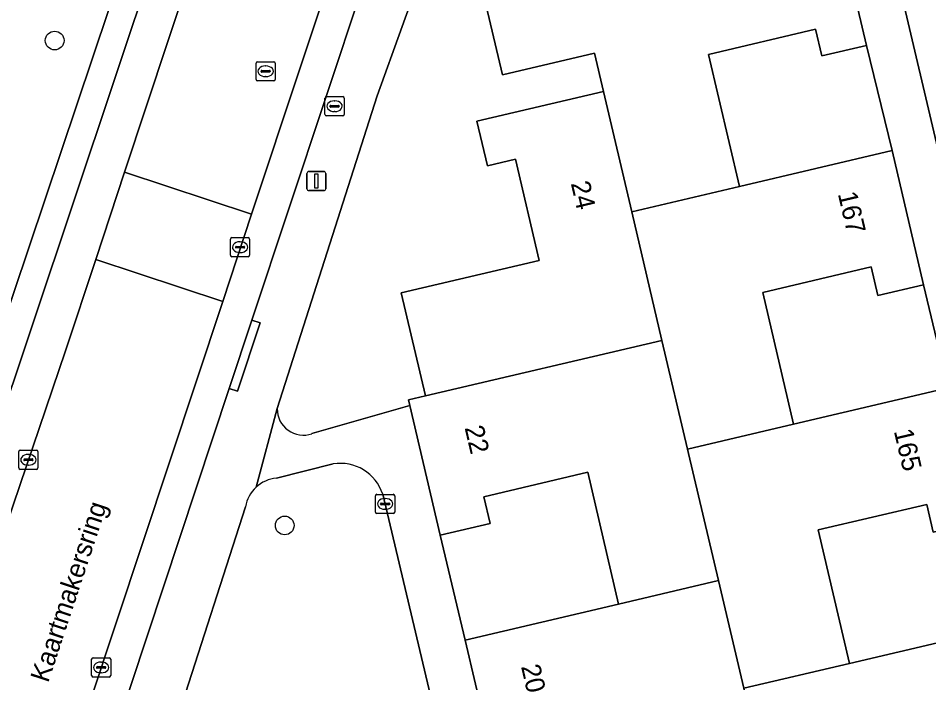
# Model space of a CAD drawing. Extents: x 162989 to 165008, y 383432 to 384338.
# Drawn here: x 164022.13 to 164069.74, y 384035.77 to 384070.49 of the extents above; entities that cross this region are included whole.
import ezdxf

# ---------------------------------------------------------------- set-up
doc = ezdxf.new("R2010")
doc.units = 0
for name, color, linetype in [('IMGEO_Boom', 7, 'Continuous'), ('IMGEO_Brandkraan', 7, 'Continuous'), ('IMGEO_Erf', 7, 'Continuous'), ('IMGEO_Groenvoorziening', 7, 'Continuous'), ('IMGEO_Kolk', 7, 'Continuous'), ('IMGEO_Lichtmast', 7, 'Continuous'), ('IMGEO_Muur', 7, 'Continuous'), ('IMGEO_Openbare_ruimte_label', 7, 'Continuous'), ('IMGEO_Pand', 7, 'Continuous'), ('IMGEO_Pand_nummerreeks', 7, 'Continuous'), ('IMGEO_Parkeervlak_open', 7, 'Continuous'), ('IMGEO_Rijbaan_lokaal_open', 7, 'Continuous'), ('IMGEO_Rioolput', 7, 'Continuous'), ('IMGEO_Voetpad_open', 7, 'Continuous')]:
    doc.layers.add(name, color=color, linetype=linetype)

msp = doc.modelspace()

# ---------------------------------------------------------------- linework, layer by layer
at = {"layer": 'IMGEO_Boom'}
for centre in [(164024.035, 384069.33), (164036.063, 384043.988)]:
    msp.add_circle(centre, 0.489, dxfattribs=at)
at = {"layer": 'IMGEO_Brandkraan'}
for p, q in [((164038.169, 384065.47), (164038.169, 384066.322)), ((164038.244, 384066.396), (164039.096, 384066.396)), ((164039.17, 384066.322), (164039.17, 384065.47)), ((164038.428, 384065.89), (164038.428, 384065.902)), ((164038.866, 384065.853), (164038.468, 384065.853)), ((164038.471, 384065.939), (164038.869, 384065.939)), ((164038.657, 384066.176), (164038.682, 384066.176)), ((164038.912, 384065.902), (164038.912, 384065.89)), ((164039.096, 384065.396), (164038.244, 384065.396)), ((164038.68, 384065.616), (164038.655, 384065.616))]:
    msp.add_line(p, q, dxfattribs=at)
for points in [[(164038.169, 384065.47), (164038.169, 384066.322)], [(164038.244, 384066.396), (164039.096, 384066.396)], [(164039.17, 384066.322), (164039.17, 384065.47)], [(164039.096, 384065.396), (164038.244, 384065.396)]]:
    msp.add_lwpolyline(points, dxfattribs=at)
for centre, radius, start, end in [((164038.246, 384066.32), 0.0765, 91.552, 178.448), ((164038.246, 384066.32), 0.0765, 91.552, 178.448), ((164039.094, 384066.32), 0.0765, 1.552, 88.448), ((164039.094, 384066.32), 0.0765, 1.552, 88.448), ((164038.468, 384065.899), 0.0403, 85.8775, 175.7526), ((164038.465, 384065.889), 0.0366, 178.938, 274.7102), ((164038.869, 384065.896), 0.043, 264.8664, 352.4533), ((164038.873, 384065.901), 0.0386, 1.7309, 96.639), ((164038.246, 384065.472), 0.0765, 181.552, 268.448), ((164038.246, 384065.472), 0.0765, 181.552, 268.448), ((164039.094, 384065.472), 0.0765, 271.552, 358.448), ((164039.094, 384065.472), 0.0765, 271.552, 358.448)]:
    msp.add_arc(centre, radius, start, end, dxfattribs=at)
for centre, major_axis, ratio, start_param, end_param in [((164038.656, 384065.896), (-0.387, 0.002), 0.722429, 4.712389, 7.853982), ((164038.681, 384065.896), (-0.39, 0.002), 0.717154, 1.570796, 4.712389)]:
    msp.add_ellipse(centre, major_axis=major_axis, ratio=ratio, start_param=start_param, end_param=end_param, dxfattribs=at)
at = {"layer": 'IMGEO_Erf'}
for points in [[(164052.729, 384066.661), (164052.259, 384068.661), (164047.441, 384067.529), (164046.276, 384072.491), (164050.015, 384073.369), (164049.507, 384075.534), (164054.006, 384076.59), (164053.691, 384077.931), (164058.652, 384079.096), (164058.967, 384077.755), (164064.148, 384078.972), (164063.922, 384079.957)], [(164044.817, 384077.326), (164040.898, 384066.447), (164035.673, 384050.097)], [(164037.489, 384048.784), (164042.601, 384050.26), (164042.534, 384050.547), (164043.419, 384050.755), (164042.154, 384056.144), (164049.373, 384057.839), (164048.13, 384063.131), (164046.659, 384062.786), (164046.114, 384065.108), (164052.729, 384066.661)]]:
    msp.add_lwpolyline(points, dxfattribs=at)
for points in [[(164066.473, 384069.071), (164064.146, 384068.525), (164063.819, 384069.917), (164058.216, 384068.602), (164059.835, 384061.707), (164067.816, 384063.58)], [(164069.463, 384056.565), (164067.068, 384056.003), (164066.718, 384057.495), (164061.053, 384056.165), (164062.667, 384049.287), (164070.743, 384051.183)], [(164045.501, 384037.996), (164053.523, 384039.879), (164051.907, 384046.766), (164046.473, 384045.49), (164046.801, 384044.093), (164044.193, 384043.481)], [(164072.383, 384044.2), (164069.974, 384043.634), (164069.632, 384045.09), (164063.953, 384043.757), (164065.592, 384036.777), (164073.683, 384038.676)]]:
    msp.add_lwpolyline(points, close=True, dxfattribs=at)
msp.add_arc((164037.033, 384050.065), 1.36, 178.6657, 289.5992, dxfattribs=at)
at = {"layer": 'IMGEO_Groenvoorziening'}
for points in [[(164019.378, 384048.694), (164028.523, 384075.903)], [(164038.589, 384047.202), (164035.627, 384046.465)], [(164034.01, 384044.963), (164030.549, 384034.199), (164042.234, 384030.403), (164044.615, 384031.204), (164041.19, 384045.62)]]:
    msp.add_lwpolyline(points, dxfattribs=at)
for centre, radius, start, end in [((164038.971, 384044.901), 2.332, 17.9507, 99.431), ((164035.819, 384044.64), 1.835, 95.9935, 132.9514), ((164035.818, 384044.637), 1.837, 132.869, 169.7685)]:
    msp.add_arc(centre, radius, start, end, dxfattribs=at)
at = {"layer": 'IMGEO_Kolk'}
for p, q in [((164033.229, 384058.104), (164033.229, 384058.956)), ((164033.304, 384059.03), (164034.156, 384059.03)), ((164033.717, 384058.81), (164033.742, 384058.81)), ((164034.23, 384058.956), (164034.23, 384058.104)), ((164033.488, 384058.524), (164033.488, 384058.536)), ((164033.926, 384058.487), (164033.528, 384058.487)), ((164033.531, 384058.573), (164033.929, 384058.573)), ((164033.74, 384058.25), (164033.715, 384058.25)), ((164033.972, 384058.536), (164033.972, 384058.524)), ((164034.156, 384058.03), (164033.304, 384058.03)), ((164022.16, 384046.993), (164022.16, 384047.845)), ((164022.235, 384047.919), (164023.087, 384047.919)), ((164023.161, 384047.845), (164023.161, 384046.993)), ((164022.419, 384047.413), (164022.419, 384047.425)), ((164022.857, 384047.376), (164022.459, 384047.376)), ((164022.462, 384047.462), (164022.86, 384047.462)), ((164022.648, 384047.699), (164022.673, 384047.699)), ((164022.903, 384047.425), (164022.903, 384047.413)), ((164023.087, 384046.919), (164022.235, 384046.919)), ((164022.671, 384047.139), (164022.646, 384047.139)), ((164040.811, 384044.687), (164040.811, 384045.539)), ((164040.886, 384045.613), (164041.738, 384045.613)), ((164041.299, 384045.393), (164041.324, 384045.393)), ((164041.812, 384045.539), (164041.812, 384044.687)), ((164041.07, 384045.107), (164041.07, 384045.119)), ((164041.508, 384045.07), (164041.11, 384045.07)), ((164041.113, 384045.156), (164041.511, 384045.156)), ((164041.554, 384045.119), (164041.554, 384045.107)), ((164041.738, 384044.613), (164040.886, 384044.613)), ((164041.322, 384044.833), (164041.297, 384044.833)), ((164025.965, 384036.139), (164025.965, 384036.991)), ((164026.04, 384037.065), (164026.892, 384037.065)), ((164026.453, 384036.845), (164026.478, 384036.845)), ((164026.966, 384036.991), (164026.966, 384036.139)), ((164026.224, 384036.559), (164026.224, 384036.571)), ((164026.662, 384036.522), (164026.264, 384036.522)), ((164026.267, 384036.608), (164026.665, 384036.608)), ((164026.476, 384036.285), (164026.451, 384036.285)), ((164026.708, 384036.571), (164026.708, 384036.559)), ((164026.892, 384036.065), (164026.04, 384036.065))]:
    msp.add_line(p, q, dxfattribs=at)
for points in [[(164033.229, 384058.104), (164033.229, 384058.956)], [(164033.304, 384059.03), (164034.156, 384059.03)], [(164034.23, 384058.956), (164034.23, 384058.104)], [(164034.156, 384058.03), (164033.304, 384058.03)], [(164022.16, 384046.993), (164022.16, 384047.845)], [(164022.235, 384047.919), (164023.087, 384047.919)], [(164023.161, 384047.845), (164023.161, 384046.993)], [(164023.087, 384046.919), (164022.235, 384046.919)], [(164040.811, 384044.687), (164040.811, 384045.539)], [(164040.886, 384045.613), (164041.738, 384045.613)], [(164041.812, 384045.539), (164041.812, 384044.687)], [(164041.738, 384044.613), (164040.886, 384044.613)], [(164025.965, 384036.139), (164025.965, 384036.991)], [(164026.04, 384037.065), (164026.892, 384037.065)], [(164026.966, 384036.991), (164026.966, 384036.139)], [(164026.892, 384036.065), (164026.04, 384036.065)]]:
    msp.add_lwpolyline(points, dxfattribs=at)
for centre, radius, start, end in [((164033.306, 384058.954), 0.0765, 91.552, 178.448), ((164033.306, 384058.954), 0.0765, 91.552, 178.448), ((164034.154, 384058.954), 0.0765, 1.552, 88.448), ((164034.154, 384058.954), 0.0765, 1.552, 88.448), ((164033.528, 384058.533), 0.0403, 85.8775, 175.7526), ((164033.525, 384058.523), 0.0366, 178.938, 274.7102), ((164033.929, 384058.53), 0.043, 264.8664, 352.4533), ((164033.933, 384058.535), 0.0386, 1.7309, 96.639), ((164033.306, 384058.106), 0.0765, 181.552, 268.448), ((164033.306, 384058.106), 0.0765, 181.552, 268.448), ((164034.154, 384058.106), 0.0765, 271.552, 358.448), ((164034.154, 384058.106), 0.0765, 271.552, 358.448), ((164022.237, 384047.843), 0.0765, 91.552, 178.448), ((164022.237, 384047.843), 0.0765, 91.552, 178.448), ((164023.085, 384047.843), 0.0765, 1.552, 88.448), ((164023.085, 384047.843), 0.0765, 1.552, 88.448), ((164022.459, 384047.422), 0.0403, 85.8775, 175.7526), ((164022.456, 384047.412), 0.0366, 178.938, 274.7102), ((164022.86, 384047.419), 0.043, 264.8664, 352.4533), ((164022.864, 384047.424), 0.0386, 1.7309, 96.639), ((164022.237, 384046.995), 0.0765, 181.552, 268.448), ((164022.237, 384046.995), 0.0765, 181.552, 268.448), ((164023.085, 384046.995), 0.0765, 271.552, 358.448), ((164023.085, 384046.995), 0.0765, 271.552, 358.448), ((164040.888, 384045.537), 0.0765, 91.552, 178.448), ((164040.888, 384045.537), 0.0765, 91.552, 178.448), ((164041.736, 384045.537), 0.0765, 1.552, 88.448), ((164041.736, 384045.537), 0.0765, 1.552, 88.448), ((164041.11, 384045.116), 0.0403, 85.8775, 175.7526), ((164041.107, 384045.106), 0.0366, 178.938, 274.7102), ((164041.511, 384045.113), 0.043, 264.8664, 352.4533), ((164041.515, 384045.118), 0.0386, 1.7309, 96.639), ((164040.888, 384044.689), 0.0765, 181.552, 268.448), ((164040.888, 384044.689), 0.0765, 181.552, 268.448), ((164041.736, 384044.689), 0.0765, 271.552, 358.448), ((164041.736, 384044.689), 0.0765, 271.552, 358.448), ((164026.042, 384036.989), 0.0765, 91.552, 178.448), ((164026.042, 384036.989), 0.0765, 91.552, 178.448), ((164026.89, 384036.989), 0.0765, 1.552, 88.448), ((164026.89, 384036.989), 0.0765, 1.552, 88.448), ((164026.264, 384036.568), 0.0403, 85.8775, 175.7526), ((164026.261, 384036.558), 0.0366, 178.938, 274.7102), ((164026.665, 384036.565), 0.043, 264.8664, 352.4533), ((164026.669, 384036.57), 0.0386, 1.7309, 96.639), ((164026.042, 384036.141), 0.0765, 181.552, 268.448), ((164026.042, 384036.141), 0.0765, 181.552, 268.448), ((164026.89, 384036.141), 0.0765, 271.552, 358.448), ((164026.89, 384036.141), 0.0765, 271.552, 358.448)]:
    msp.add_arc(centre, radius, start, end, dxfattribs=at)
for centre, major_axis, ratio, start_param, end_param in [((164033.716, 384058.53), (-0.387, 0.002), 0.722429, 4.712389, 7.853982), ((164033.741, 384058.53), (-0.39, 0.002), 0.717154, 1.570796, 4.712389), ((164022.647, 384047.419), (-0.387, 0.002), 0.722429, 4.712389, 7.853982), ((164022.672, 384047.419), (-0.39, 0.002), 0.717154, 1.570796, 4.712389), ((164041.298, 384045.113), (-0.387, 0.002), 0.722429, 4.712389, 7.853982), ((164041.323, 384045.113), (-0.39, 0.002), 0.717154, 1.570796, 4.712389), ((164026.452, 384036.565), (-0.387, 0.002), 0.722429, 4.712389, 7.853982), ((164026.477, 384036.565), (-0.39, 0.002), 0.717154, 1.570796, 4.712389)]:
    msp.add_ellipse(centre, major_axis=major_axis, ratio=ratio, start_param=start_param, end_param=end_param, dxfattribs=at)
at = {"layer": 'IMGEO_Lichtmast'}
for p, q in [((164037.321, 384062.484), (164038.111, 384062.484)), ((164038.111, 384062.484), (164037.321, 384062.484)), ((164037.221, 384061.584), (164037.221, 384062.384)), ((164037.221, 384062.384), (164037.221, 384061.584)), ((164038.211, 384062.384), (164038.211, 384061.584)), ((164038.211, 384061.584), (164038.211, 384062.384)), ((164038.111, 384061.484), (164037.321, 384061.484)), ((164037.321, 384061.484), (164038.111, 384061.484))]:
    msp.add_line(p, q, dxfattribs=at)
msp.add_lwpolyline([(164037.641, 384062.359), (164037.791, 384062.359), (164037.791, 384061.609), (164037.641, 384061.609), (164037.641, 384062.359)], dxfattribs=at)
for centre, start, end in [((164037.321, 384062.384), 90, 180), ((164037.321, 384062.384), 90, 180), ((164038.111, 384062.384), 0, 90), ((164038.111, 384062.384), 360, 90), ((164037.321, 384061.584), 180, 270), ((164037.321, 384061.584), 180, 270), ((164038.111, 384061.584), 270, 0), ((164038.111, 384061.584), 270, 0)]:
    msp.add_arc(centre, 0.1, start, end, dxfattribs=at)
at = {"layer": 'IMGEO_Muur'}
for points in [[(164066.473, 384069.071), (164067.816, 384063.58)], [(164035.673, 384050.097), (164040.898, 384066.447)], [(164042.601, 384050.26), (164037.489, 384048.784)]]:
    msp.add_lwpolyline(points, dxfattribs=at)
msp.add_arc((164037.033, 384050.065), 1.36, 178.6657, 289.5992, dxfattribs=at)
at = {"layer": 'IMGEO_Pand'}
for points in [[(164063.819, 384069.917), (164064.146, 384068.525), (164066.473, 384069.071), (164064.824, 384076.093), (164064.148, 384078.972), (164058.967, 384077.755), (164058.652, 384079.096), (164053.691, 384077.931), (164054.006, 384076.59), (164049.507, 384075.534), (164050.015, 384073.369), (164046.276, 384072.491), (164047.441, 384067.529), (164052.259, 384068.661), (164052.729, 384066.661), (164054.206, 384060.382), (164059.835, 384061.707), (164058.216, 384068.602)], [(164054.206, 384060.382), (164052.729, 384066.661), (164046.114, 384065.108), (164046.659, 384062.786), (164048.13, 384063.131), (164049.373, 384057.839), (164042.154, 384056.144), (164043.419, 384050.755), (164055.788, 384053.658)], [(164054.206, 384060.382), (164055.788, 384053.658), (164057.123, 384047.982), (164062.667, 384049.287), (164061.053, 384056.165), (164066.718, 384057.495), (164067.068, 384056.003), (164069.463, 384056.565), (164067.816, 384063.58), (164059.835, 384061.707)], [(164057.123, 384047.982), (164055.788, 384053.658), (164043.419, 384050.755), (164042.534, 384050.547), (164042.601, 384050.26), (164044.193, 384043.481), (164046.801, 384044.093), (164046.473, 384045.49), (164051.907, 384046.766), (164053.523, 384039.879), (164058.74, 384041.105), (164057.178, 384047.747)], [(164057.123, 384047.982), (164057.178, 384047.747), (164058.74, 384041.105), (164060.064, 384035.478), (164065.592, 384036.777), (164063.953, 384043.757), (164069.632, 384045.09), (164069.974, 384043.634), (164072.383, 384044.2), (164070.743, 384051.183), (164062.667, 384049.287)], [(164060.064, 384035.478), (164058.74, 384041.105), (164053.523, 384039.879), (164045.501, 384037.996), (164047.123, 384031.087), (164049.302, 384031.599), (164049.674, 384031.686), (164049.347, 384033.077), (164054.891, 384034.379), (164056.542, 384027.346), (164061.692, 384028.555), (164060.868, 384032.058)], [(164060.064, 384035.478), (164060.868, 384032.058), (164061.692, 384028.555), (164063, 384022.993), (164068.548, 384024.295), (164066.88, 384031.397), (164072.521, 384032.721), (164072.883, 384031.179), (164075.309, 384031.749), (164073.683, 384038.676), (164065.592, 384036.777)]]:
    msp.add_lwpolyline(points, close=True, dxfattribs=at)
at = {"layer": 'IMGEO_Parkeervlak_open'}
for points in [[(164018.746, 384040.183), (164019.178, 384039.383), (164019.452, 384038.01), (164024.601, 384053.106), (164026.183, 384057.886), (164027.694, 384062.453), (164034.512, 384083.058)], [(164031.446, 384080.124), (164018.607, 384041.758)], [(164039.413, 384075.567), (164034.335, 384060.255), (164032.822, 384055.689), (164024.469, 384030.501)], [(164027.162, 384033.042), (164033.162, 384051.143), (164034.349, 384054.721), (164040.141, 384072.195)]]:
    msp.add_lwpolyline(points, dxfattribs=at)
at = {"layer": 'IMGEO_Rijbaan_lokaal_open'}
for points in [[(164052.631, 384090.649), (164038.127, 384086.922), (164035.126, 384084.915), (164034.512, 384083.058), (164027.694, 384062.453), (164034.335, 384060.255), (164039.413, 384075.567), (164039.444, 384075.665), (164039.489, 384075.805), (164039.553, 384075.982)], [(164066.673, 384078.703), (164081.207, 384017.007)], [(164024.469, 384030.501), (164032.822, 384055.689), (164026.183, 384057.886), (164024.601, 384053.106), (164019.452, 384038.01), (164019.375, 384037.719), (164017.623, 384032.332)]]:
    msp.add_lwpolyline(points, dxfattribs=at)
msp.add_lwpolyline([(164032.822, 384055.689), (164034.335, 384060.255), (164027.694, 384062.453), (164026.183, 384057.886)], close=True, dxfattribs=at)
at = {"layer": 'IMGEO_Rioolput'}
for p, q in [((164034.641, 384068.221), (164035.493, 384068.221)), ((164034.566, 384067.295), (164034.566, 384068.147)), ((164034.825, 384067.715), (164034.825, 384067.727)), ((164034.868, 384067.764), (164035.266, 384067.764)), ((164035.054, 384068.001), (164035.079, 384068.001)), ((164035.309, 384067.727), (164035.309, 384067.715)), ((164035.567, 384068.147), (164035.567, 384067.295)), ((164035.263, 384067.678), (164034.865, 384067.678)), ((164035.077, 384067.441), (164035.052, 384067.441)), ((164035.493, 384067.221), (164034.641, 384067.221))]:
    msp.add_line(p, q, dxfattribs=at)
for points in [[(164034.641, 384068.221), (164035.493, 384068.221)], [(164034.566, 384067.295), (164034.566, 384068.147)], [(164035.567, 384068.147), (164035.567, 384067.295)], [(164035.493, 384067.221), (164034.641, 384067.221)]]:
    msp.add_lwpolyline(points, dxfattribs=at)
for centre, radius, start, end in [((164034.643, 384068.145), 0.0765, 91.552, 178.448), ((164034.643, 384068.145), 0.0765, 91.552, 178.448), ((164035.491, 384068.145), 0.0765, 1.552, 88.448), ((164035.491, 384068.145), 0.0765, 1.552, 88.448), ((164034.865, 384067.724), 0.0403, 85.8775, 175.7526), ((164034.862, 384067.714), 0.0366, 178.938, 274.7102), ((164035.266, 384067.721), 0.043, 264.8664, 352.4533), ((164035.27, 384067.726), 0.0386, 1.7309, 96.639), ((164034.643, 384067.297), 0.0765, 181.552, 268.448), ((164034.643, 384067.297), 0.0765, 181.552, 268.448), ((164035.491, 384067.297), 0.0765, 271.552, 358.448), ((164035.491, 384067.297), 0.0765, 271.552, 358.448)]:
    msp.add_arc(centre, radius, start, end, dxfattribs=at)
for centre, major_axis, ratio, start_param, end_param in [((164035.053, 384067.721), (-0.387, 0.002), 0.722429, 4.712389, 7.853982), ((164035.078, 384067.721), (-0.39, 0.002), 0.717154, 1.570796, 4.712389)]:
    msp.add_ellipse(centre, major_axis=major_axis, ratio=ratio, start_param=start_param, end_param=end_param, dxfattribs=at)
at = {"layer": 'IMGEO_Voetpad_open'}
for points in [[(164034.512, 384083.058), (164035.126, 384084.915), (164031.629, 384086.083), (164028.805, 384077.525), (164028.523, 384075.903), (164019.378, 384048.694)], [(164018.607, 384041.758), (164031.446, 384080.124)], [(164063.922, 384079.957), (164064.148, 384078.972), (164064.824, 384076.093), (164066.473, 384069.071), (164067.816, 384063.58), (164069.463, 384056.565), (164070.743, 384051.183), (164072.383, 384044.2), (164073.683, 384038.676), (164075.309, 384031.749), (164076.628, 384026.192), (164077.951, 384020.558), (164079.574, 384013.63), (164081.313, 384006.451), (164091.409, 384002.913), (164093.474, 384003.388), (164097.152, 384004.269), (164104.901, 384006.108)], [(164081.207, 384017.007), (164066.673, 384078.703)], [(164034.568, 384045.983), (164035.673, 384050.097), (164040.898, 384066.447), (164044.817, 384077.326)], [(164040.141, 384072.195), (164034.349, 384054.721), (164034.776, 384054.58), (164033.589, 384051.001), (164033.162, 384051.143), (164027.162, 384033.042)], [(164035.673, 384050.097), (164034.568, 384045.983)], [(164045.501, 384037.996), (164044.193, 384043.481), (164042.601, 384050.26), (164037.489, 384048.784)], [(164035.627, 384046.465), (164038.589, 384047.202)], [(164041.19, 384045.62), (164044.615, 384031.204), (164045.553, 384026.637), (164051.087, 384003.712), (164051.944, 384000), (164051.983, 383999.831), (164054.593, 384000.425), (164052.933, 384007.498), (164052.765, 384007.458), (164051.458, 384013.027), (164050.109, 384018.582), (164048.495, 384025.457), (164047.123, 384031.087), (164045.501, 384037.996)], [(164026.687, 384022.5), (164029.97, 384031.679), (164030.549, 384034.199), (164034.01, 384044.963)]]:
    msp.add_lwpolyline(points, dxfattribs=at)
msp.add_lwpolyline([(164034.349, 384054.721), (164033.162, 384051.143), (164033.589, 384051.001), (164034.776, 384054.58)], close=True, dxfattribs=at)
for centre, radius, start, end in [((164037.033, 384050.065), 1.36, 178.6657, 289.5992), ((164038.971, 384044.901), 2.332, 17.9507, 99.431), ((164035.819, 384044.64), 1.835, 95.9935, 132.9514), ((164035.818, 384044.637), 1.837, 132.869, 169.7685)]:
    msp.add_arc(centre, radius, start, end, dxfattribs=at)

# ---------------------------------------------------------------- texts
at = {"layer": 'IMGEO_Openbare_ruimte_label'}
msp.add_text('Kaartmakersring', height=1, rotation=71.6375, dxfattribs=at).set_placement((164023.69, 384035.725))
at = {"layer": 'IMGEO_Pand_nummerreeks'}
for s, rotation, p in [('24', 283.2182, (164051.016, 384061.866)), ('167', 283.2127, (164064.977, 384061.322)), ('22', 283.2129, (164045.464, 384049.096)), ('165', 283.2167, (164067.905, 384048.922)), ('20', 283.2122, (164048.414, 384036.615))]:
    msp.add_text(s, height=1, rotation=rotation, dxfattribs=at).set_placement(p)

doc.saveas('drawing.dxf')
